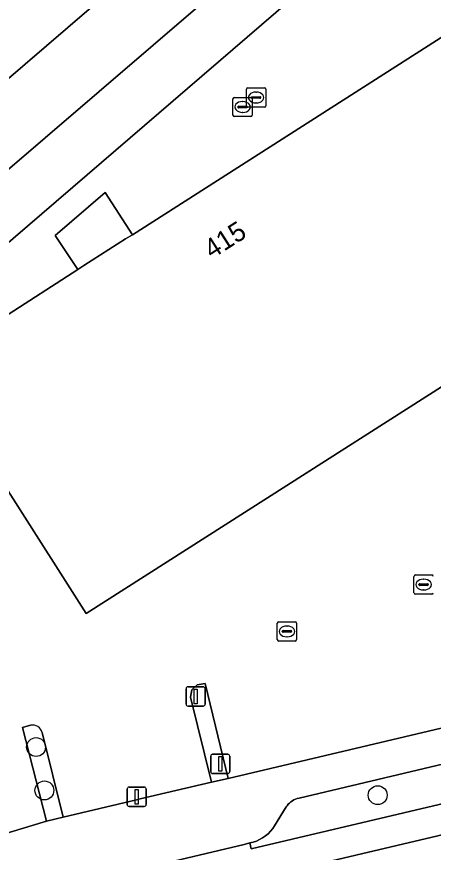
# Model space of a CAD drawing. Extents: x 159217 to 160349, y 381246 to 382172.
# Drawn here: x 159289.53 to 159311.14, y 381278 to 381321.31 of the extents above; entities that cross this region are included whole.
import ezdxf

# ---------------------------------------------------------------- set-up
doc = ezdxf.new("R2010")
doc.units = 0
for name, color, linetype in [('IMGEO_Afsluitpaal', 7, 'Continuous'), ('IMGEO_Boom', 7, 'Continuous'), ('IMGEO_Erf', 7, 'Continuous'), ('IMGEO_Fietspad_gesloten', 7, 'Continuous'), ('IMGEO_Groenvoorziening', 7, 'Continuous'), ('IMGEO_Haag', 7, 'Continuous'), ('IMGEO_Kolk', 7, 'Continuous'), ('IMGEO_Lichtmast', 7, 'Continuous'), ('IMGEO_Pand', 7, 'Continuous'), ('IMGEO_Pand_nummerreeks', 7, 'Continuous'), ('IMGEO_Parkeervlak_open', 7, 'Continuous'), ('IMGEO_Rijbaan_lokaal_gesloten', 7, 'Continuous'), ('IMGEO_Rioolput', 7, 'Continuous'), ('IMGEO_Voetpad_open', 7, 'Continuous')]:
    doc.layers.add(name, color=color, linetype=linetype)

msp = doc.modelspace()

# ---------------------------------------------------------------- linework, layer by layer
at = {"layer": 'IMGEO_Afsluitpaal'}
for p, q in [((159298.316, 381285.678), (159298.316, 381286.478)), ((159298.316, 381286.478), (159298.316, 381285.678)), ((159298.416, 381286.578), (159299.206, 381286.578)), ((159299.206, 381286.578), (159298.416, 381286.578)), ((159299.306, 381286.478), (159299.306, 381285.678)), ((159299.306, 381285.678), (159299.306, 381286.478)), ((159299.206, 381285.578), (159298.416, 381285.578)), ((159298.416, 381285.578), (159299.206, 381285.578)), ((159299.594, 381282.182), (159299.594, 381282.982)), ((159299.594, 381282.982), (159299.594, 381282.182)), ((159299.694, 381283.082), (159300.484, 381283.082)), ((159300.484, 381283.082), (159299.694, 381283.082)), ((159300.584, 381282.982), (159300.584, 381282.182)), ((159300.584, 381282.182), (159300.584, 381282.982)), ((159300.484, 381282.082), (159299.694, 381282.082)), ((159299.694, 381282.082), (159300.484, 381282.082))]:
    msp.add_line(p, q, dxfattribs=at)
for points in [[(159298.736, 381286.453), (159298.886, 381286.453), (159298.886, 381285.703), (159298.736, 381285.703), (159298.736, 381286.453)], [(159300.014, 381282.957), (159300.164, 381282.957), (159300.164, 381282.207), (159300.014, 381282.207), (159300.014, 381282.957)]]:
    msp.add_lwpolyline(points, dxfattribs=at)
for centre, start, end in [((159298.416, 381286.478), 90, 180), ((159298.416, 381286.478), 90, 180), ((159299.206, 381286.478), 0, 90), ((159299.206, 381286.478), 360, 90), ((159298.416, 381285.678), 180, 270), ((159298.416, 381285.678), 180, 270), ((159299.206, 381285.678), 270, 0), ((159299.206, 381285.678), 270, 0), ((159299.694, 381282.982), 90, 180), ((159299.694, 381282.982), 90, 180), ((159300.484, 381282.982), 0, 90), ((159300.484, 381282.982), 360, 90), ((159299.694, 381282.182), 180, 270), ((159299.694, 381282.182), 180, 270), ((159300.484, 381282.182), 270, 0), ((159300.484, 381282.182), 270, 0)]:
    msp.add_arc(centre, 0.1, start, end, dxfattribs=at)
at = {"layer": 'IMGEO_Boom'}
for centre in [(159290.536, 381283.454), (159290.967, 381281.206), (159308.255, 381280.958)]:
    msp.add_circle(centre, 0.489, dxfattribs=at)
at = {"layer": 'IMGEO_Erf'}
for points in [[(159321.165, 381308.246), (159293.132, 381290.372), (159289.224, 381296.518), (159288.882, 381297.041), (159285.18, 381302.893), (159284.966, 381303.232), (159281.91, 381301.333), (159282.633, 381300.19), (159266.467, 381290.167), (159263.966, 381288.021), (159268.606, 381272.822), (159291.075, 381279.605), (159289.836, 381284.474), (159290.25, 381284.583)], [(159298.552, 381286.045), (159298.614, 381286.419), (159298.896, 381286.673), (159299.305, 381286.755), (159300.508, 381281.819), (159327.292, 381288.14)], [(159290.858, 381284.202), (159291.947, 381279.817), (159295.739, 381280.719), (159295.936, 381280.762), (159299.633, 381281.629), (159298.552, 381286.045)]]:
    msp.add_lwpolyline(points, dxfattribs=at)
msp.add_arc((159290.356, 381284.077), 0.517, 13.9975, 101.8563, dxfattribs=at)
at = {"layer": 'IMGEO_Fietspad_gesloten'}
msp.add_lwpolyline([(159266.717, 381298.896), (159307.668, 381334.081), (159309.959, 381336.09), (159316.196, 381341.437), (159319.126, 381343.993), (159365.648, 381383.732), (159367.909, 381385.721), (159421.87, 381432.179)], dxfattribs=at)
at = {"layer": 'IMGEO_Groenvoorziening'}
for points in [[(159285.384, 381310.233), (159299.404, 381322.252), (159309.864, 381331.383), (159309.029, 381332.498), (159307.668, 381334.081), (159266.717, 381298.896)], [(159311.21, 381328.329), (159311.042, 381328.286), (159310.879, 381328.229), (159310.722, 381328.158), (159310.572, 381328.073), (159310.53, 381328.046), (159281.033, 381302.677), (159281.91, 381301.333), (159284.966, 381303.232), (159292.702, 381308.205), (159291.527, 381309.973), (159294.124, 381312.198), (159295.532, 381310.015), (159312.981, 381321.147)], [(159290.25, 381284.583), (159289.836, 381284.474), (159291.075, 381279.605), (159291.947, 381279.817), (159290.858, 381284.202)]]:
    msp.add_lwpolyline(points, dxfattribs=at)
msp.add_lwpolyline([(159299.305, 381286.755), (159298.896, 381286.673), (159298.614, 381286.419), (159298.552, 381286.045), (159299.633, 381281.629), (159300.508, 381281.819)], close=True, dxfattribs=at)
msp.add_arc((159290.356, 381284.077), 0.517, 13.9975, 101.8563, dxfattribs=at)
at = {"layer": 'IMGEO_Haag'}
for points in [[(159251.62, 381283.735), (159249.421, 381281.186), (159250.215, 381280.316), (159257.124, 381286.174), (159259.177, 381287.7), (159268.298, 381295.595), (159273.472, 381300.005), (159285.384, 381310.233), (159299.404, 381322.252), (159309.864, 381331.383), (159309.029, 381332.498), (159307.668, 381334.081), (159266.717, 381298.896)], [(159290.25, 381284.583), (159289.836, 381284.474), (159291.075, 381279.605), (159291.947, 381279.817), (159290.858, 381284.202)]]:
    msp.add_lwpolyline(points, dxfattribs=at)
msp.add_lwpolyline([(159300.508, 381281.819), (159299.305, 381286.755), (159298.896, 381286.673), (159298.614, 381286.419), (159298.552, 381286.045), (159299.633, 381281.629)], close=True, dxfattribs=at)
msp.add_arc((159290.356, 381284.077), 0.517, 13.9975, 101.8563, dxfattribs=at)
at = {"layer": 'IMGEO_Kolk'}
for p, q in [((159310.139, 381291.45), (159310.139, 381292.302)), ((159310.214, 381292.376), (159311.066, 381292.376)), ((159310.627, 381292.156), (159310.652, 381292.156)), ((159310.398, 381291.87), (159310.398, 381291.882)), ((159310.836, 381291.833), (159310.438, 381291.833)), ((159310.441, 381291.919), (159310.839, 381291.919)), ((159310.65, 381291.596), (159310.625, 381291.596)), ((159310.882, 381291.882), (159310.882, 381291.87)), ((159311.066, 381291.376), (159310.214, 381291.376)), ((159303.049, 381289.022), (159303.049, 381289.874)), ((159303.124, 381289.948), (159303.976, 381289.948)), ((159304.05, 381289.874), (159304.05, 381289.022)), ((159303.308, 381289.442), (159303.308, 381289.454)), ((159303.351, 381289.491), (159303.749, 381289.491)), ((159303.537, 381289.728), (159303.562, 381289.728)), ((159303.792, 381289.454), (159303.792, 381289.442)), ((159303.746, 381289.405), (159303.348, 381289.405)), ((159303.56, 381289.168), (159303.535, 381289.168)), ((159303.976, 381288.948), (159303.124, 381288.948))]:
    msp.add_line(p, q, dxfattribs=at)
for points in [[(159310.139, 381291.45), (159310.139, 381292.302)], [(159310.214, 381292.376), (159311.066, 381292.376)], [(159311.066, 381291.376), (159310.214, 381291.376)], [(159303.049, 381289.022), (159303.049, 381289.874)], [(159303.124, 381289.948), (159303.976, 381289.948)], [(159304.05, 381289.874), (159304.05, 381289.022)], [(159303.976, 381288.948), (159303.124, 381288.948)]]:
    msp.add_lwpolyline(points, dxfattribs=at)
for centre, radius, start, end in [((159310.216, 381292.3), 0.0765, 91.552, 178.448), ((159310.216, 381292.3), 0.0765, 91.552, 178.448), ((159311.064, 381292.3), 0.0765, 1.552, 88.448), ((159311.064, 381292.3), 0.0765, 1.552, 88.448), ((159310.438, 381291.879), 0.0403, 85.8775, 175.7526), ((159310.435, 381291.869), 0.0366, 178.938, 274.7102), ((159310.839, 381291.876), 0.043, 264.8664, 352.4533), ((159310.843, 381291.881), 0.0386, 1.7309, 96.639), ((159310.216, 381291.452), 0.0765, 181.552, 268.448), ((159310.216, 381291.452), 0.0765, 181.552, 268.448), ((159311.064, 381291.452), 0.0765, 271.552, 358.448), ((159311.064, 381291.452), 0.0765, 271.552, 358.448), ((159303.126, 381289.872), 0.0765, 91.552, 178.448), ((159303.126, 381289.872), 0.0765, 91.552, 178.448), ((159303.974, 381289.872), 0.0765, 1.552, 88.448), ((159303.974, 381289.872), 0.0765, 1.552, 88.448), ((159303.348, 381289.451), 0.0403, 85.8775, 175.7526), ((159303.345, 381289.441), 0.0366, 178.938, 274.7102), ((159303.749, 381289.448), 0.043, 264.8664, 352.4533), ((159303.753, 381289.453), 0.0386, 1.7309, 96.639), ((159303.126, 381289.024), 0.0765, 181.552, 268.448), ((159303.126, 381289.024), 0.0765, 181.552, 268.448), ((159303.974, 381289.024), 0.0765, 271.552, 358.448), ((159303.974, 381289.024), 0.0765, 271.552, 358.448)]:
    msp.add_arc(centre, radius, start, end, dxfattribs=at)
for centre, major_axis, ratio, start_param, end_param in [((159310.626, 381291.876), (-0.387, 0.002), 0.722429, 4.712389, 7.853982), ((159310.651, 381291.876), (-0.39, 0.002), 0.717154, 1.570796, 4.712389), ((159303.536, 381289.448), (-0.387, 0.002), 0.722429, 4.712389, 7.853982), ((159303.561, 381289.448), (-0.39, 0.002), 0.717154, 1.570796, 4.712389)]:
    msp.add_ellipse(centre, major_axis=major_axis, ratio=ratio, start_param=start_param, end_param=end_param, dxfattribs=at)
at = {"layer": 'IMGEO_Lichtmast'}
for p, q in [((159295.257, 381280.475), (159295.257, 381281.275)), ((159295.257, 381281.275), (159295.257, 381280.475)), ((159295.357, 381281.375), (159296.147, 381281.375)), ((159296.147, 381281.375), (159295.357, 381281.375)), ((159296.247, 381281.275), (159296.247, 381280.475)), ((159296.247, 381280.475), (159296.247, 381281.275)), ((159296.147, 381280.375), (159295.357, 381280.375)), ((159295.357, 381280.375), (159296.147, 381280.375))]:
    msp.add_line(p, q, dxfattribs=at)
msp.add_lwpolyline([(159295.677, 381281.25), (159295.827, 381281.25), (159295.827, 381280.5), (159295.677, 381280.5), (159295.677, 381281.25)], dxfattribs=at)
for centre, start, end in [((159295.357, 381281.275), 90, 180), ((159295.357, 381281.275), 90, 180), ((159296.147, 381281.275), 0, 90), ((159296.147, 381281.275), 360, 90), ((159295.357, 381280.475), 180, 270), ((159295.357, 381280.475), 180, 270), ((159296.147, 381280.475), 270, 0), ((159296.147, 381280.475), 270, 0)]:
    msp.add_arc(centre, 0.1, start, end, dxfattribs=at)
at = {"layer": 'IMGEO_Pand'}
msp.add_lwpolyline([(159314.641, 381318.485), (159314.522, 381318.661), (159313.214, 381320.775), (159313.107, 381320.953), (159312.981, 381321.147), (159295.532, 381310.015), (159295.178, 381309.793), (159293.013, 381308.409), (159292.702, 381308.205), (159284.966, 381303.232), (159285.18, 381302.893), (159288.882, 381297.041), (159289.224, 381296.518), (159293.132, 381290.372), (159321.165, 381308.246)], close=True, dxfattribs=at)
at = {"layer": 'IMGEO_Parkeervlak_open'}
msp.add_lwpolyline([(159311.692, 381282.577), (159304.175, 381280.802), (159304.084, 381280.78), (159303.996, 381280.749), (159303.911, 381280.711), (159303.829, 381280.665), (159303.752, 381280.613), (159303.68, 381280.553), (159303.613, 381280.487), (159303.553, 381280.416), (159303.515, 381280.364), (159302.904, 381279.362), (159302.81, 381279.228), (159302.695, 381279.09), (159302.568, 381278.964), (159302.431, 381278.849), (159302.284, 381278.747), (159302.128, 381278.659), (159301.965, 381278.584), (159301.796, 381278.525), (159301.622, 381278.481), (159301.691, 381278.18), (159311.747, 381280.546)], dxfattribs=at)
at = {"layer": 'IMGEO_Rijbaan_lokaal_gesloten'}
msp.add_lwpolyline([(159236.466, 381249.451), (159244.676, 381253.591), (159275.62, 381267.231), (159304.99, 381274.052), (159466.939, 381307.675), (159466.816, 381308.409), (159462.071, 381307.638), (159429.517, 381302.107), (159385.368, 381294.426), (159367.785, 381291.2), (159345.288, 381286.668), (159321.716, 381281.292), (159298.912, 381275.915), (159287.012, 381272.766), (159277.184, 381269.924), (159263.824, 381265.162), (159247.414, 381259.138), (159246.154, 381258.525), (159239.823, 381255.887), (159235.786, 381254.449), (159235.48, 381254.351)], close=True, dxfattribs=at)
for points in [[(159247.414, 381259.138), (159263.824, 381265.162), (159277.184, 381269.924), (159287.012, 381272.766), (159298.912, 381275.915), (159321.716, 381281.292), (159345.288, 381286.668), (159367.785, 381291.2), (159385.368, 381294.426), (159429.517, 381302.107)], [(159382.234, 381295.471), (159360.73, 381291.449), (159349.443, 381289.119), (159342.36, 381287.596), (159328.701, 381284.509), (159318.846, 381282.223), (159311.747, 381280.546), (159301.691, 381278.18), (159301.622, 381278.481), (159301.338, 381278.398), (159296.729, 381277.319), (159291.992, 381276.195), (159291.788, 381276.145), (159291.847, 381275.855)]]:
    msp.add_lwpolyline(points, dxfattribs=at)
at = {"layer": 'IMGEO_Rioolput'}
for p, q in [((159301.524, 381317.626), (159302.376, 381317.626)), ((159301.449, 381316.7), (159301.449, 381317.552)), ((159301.751, 381317.169), (159302.149, 381317.169)), ((159301.937, 381317.406), (159301.962, 381317.406)), ((159302.45, 381317.552), (159302.45, 381316.7)), ((159300.747, 381316.208), (159300.747, 381317.06)), ((159300.822, 381317.134), (159301.674, 381317.134)), ((159301.235, 381316.914), (159301.26, 381316.914)), ((159301.708, 381317.12), (159301.708, 381317.132)), ((159302.146, 381317.083), (159301.748, 381317.083)), ((159301.748, 381317.06), (159301.748, 381316.208)), ((159301.96, 381316.846), (159301.935, 381316.846)), ((159302.192, 381317.132), (159302.192, 381317.12)), ((159301.006, 381316.628), (159301.006, 381316.64)), ((159301.444, 381316.591), (159301.046, 381316.591)), ((159301.049, 381316.677), (159301.447, 381316.677)), ((159301.258, 381316.354), (159301.233, 381316.354)), ((159301.49, 381316.64), (159301.49, 381316.628)), ((159302.376, 381316.626), (159301.524, 381316.626)), ((159301.674, 381316.134), (159300.822, 381316.134))]:
    msp.add_line(p, q, dxfattribs=at)
for points in [[(159301.524, 381317.626), (159302.376, 381317.626)], [(159301.449, 381316.7), (159301.449, 381317.552)], [(159302.45, 381317.552), (159302.45, 381316.7)], [(159300.747, 381316.208), (159300.747, 381317.06)], [(159300.822, 381317.134), (159301.674, 381317.134)], [(159301.748, 381317.06), (159301.748, 381316.208)], [(159302.376, 381316.626), (159301.524, 381316.626)], [(159301.674, 381316.134), (159300.822, 381316.134)]]:
    msp.add_lwpolyline(points, dxfattribs=at)
for centre, radius, start, end in [((159301.526, 381317.55), 0.0765, 91.552, 178.448), ((159301.526, 381317.55), 0.0765, 91.552, 178.448), ((159302.374, 381317.55), 0.0765, 1.552, 88.448), ((159302.374, 381317.55), 0.0765, 1.552, 88.448), ((159301.748, 381317.129), 0.0403, 85.8775, 175.7526), ((159302.153, 381317.131), 0.0386, 1.7309, 96.639), ((159300.824, 381317.058), 0.0765, 91.552, 178.448), ((159300.824, 381317.058), 0.0765, 91.552, 178.448), ((159301.672, 381317.058), 0.0765, 1.552, 88.448), ((159301.672, 381317.058), 0.0765, 1.552, 88.448), ((159301.745, 381317.119), 0.0366, 178.938, 274.7102), ((159302.149, 381317.126), 0.043, 264.8664, 352.4533), ((159301.046, 381316.637), 0.0403, 85.8775, 175.7526), ((159301.043, 381316.627), 0.0366, 178.938, 274.7102), ((159301.447, 381316.634), 0.043, 264.8664, 352.4533), ((159301.451, 381316.639), 0.0386, 1.7309, 96.639), ((159301.526, 381316.702), 0.0765, 181.552, 268.448), ((159301.526, 381316.702), 0.0765, 181.552, 268.448), ((159302.374, 381316.702), 0.0765, 271.552, 358.448), ((159302.374, 381316.702), 0.0765, 271.552, 358.448), ((159300.824, 381316.21), 0.0765, 181.552, 268.448), ((159300.824, 381316.21), 0.0765, 181.552, 268.448), ((159301.672, 381316.21), 0.0765, 271.552, 358.448), ((159301.672, 381316.21), 0.0765, 271.552, 358.448)]:
    msp.add_arc(centre, radius, start, end, dxfattribs=at)
for centre, major_axis, ratio, start_param, end_param in [((159301.936, 381317.126), (-0.387, 0.002), 0.722429, 4.712389, 7.853982), ((159301.961, 381317.126), (-0.39, 0.002), 0.717154, 1.570796, 4.712389), ((159301.234, 381316.634), (-0.387, 0.002), 0.722429, 4.712389, 7.853982), ((159301.259, 381316.634), (-0.39, 0.002), 0.717154, 1.570796, 4.712389)]:
    msp.add_ellipse(centre, major_axis=major_axis, ratio=ratio, start_param=start_param, end_param=end_param, dxfattribs=at)
at = {"layer": 'IMGEO_Voetpad_open'}
for points in [[(159263.966, 381288.021), (159266.467, 381290.167), (159281.033, 381302.677), (159310.53, 381328.046), (159314.871, 381331.695), (159323.453, 381339.211), (159324.921, 381336.947), (159326.406, 381337.947), (159324.922, 381340.396), (159337.004, 381350.772), (159339.732, 381346.46), (159341.33, 381347.454), (159338.537, 381351.944), (159350.524, 381362.325), (159354.568, 381355.954), (159356.208, 381356.877), (159351.84, 381363.588), (159359.483, 381369.933), (159362.036, 381372.138), (159368.979, 381378.134)], [(159363.768, 381377.666), (159351.249, 381366.858), (159339.377, 381356.652), (159327.755, 381346.666), (159326.523, 381345.675), (159321.298, 381341.413), (159319.126, 381343.993), (159316.196, 381341.437), (159318.385, 381338.772), (159316.743, 381337.341), (159312.169, 381333.423), (159309.959, 381336.09), (159307.668, 381334.081), (159309.029, 381332.498), (159309.864, 381331.383), (159299.404, 381322.252), (159285.384, 381310.233), (159273.472, 381300.005), (159268.298, 381295.595), (159259.177, 381287.7), (159257.124, 381286.174), (159250.215, 381280.316), (159249.421, 381281.186)], [(159327.292, 381288.14), (159300.508, 381281.819), (159299.633, 381281.629), (159295.936, 381280.762), (159295.739, 381280.719), (159291.947, 381279.817), (159291.075, 381279.605), (159268.606, 381272.822), (159238.668, 381262.226)], [(159296.729, 381277.319), (159301.338, 381278.398), (159301.622, 381278.481), (159301.796, 381278.525), (159301.965, 381278.584), (159302.128, 381278.659), (159302.284, 381278.747), (159302.431, 381278.849), (159302.568, 381278.964), (159302.695, 381279.09), (159302.81, 381279.228), (159302.904, 381279.362), (159303.515, 381280.364), (159303.553, 381280.416), (159303.613, 381280.487), (159303.68, 381280.553), (159303.752, 381280.613), (159303.829, 381280.665), (159303.911, 381280.711), (159303.996, 381280.749), (159304.084, 381280.78), (159304.175, 381280.802), (159311.692, 381282.577)]]:
    msp.add_lwpolyline(points, dxfattribs=at)
msp.add_lwpolyline([(159295.532, 381310.015), (159294.124, 381312.198), (159291.527, 381309.973), (159292.702, 381308.205), (159293.013, 381308.409), (159295.178, 381309.793)], close=True, dxfattribs=at)

# ---------------------------------------------------------------- texts
at = {"layer": 'IMGEO_Pand_nummerreeks'}
msp.add_text('415', height=1, rotation=32.5981, dxfattribs=at).set_placement((159299.656, 381308.733))

doc.saveas('drawing.dxf')
